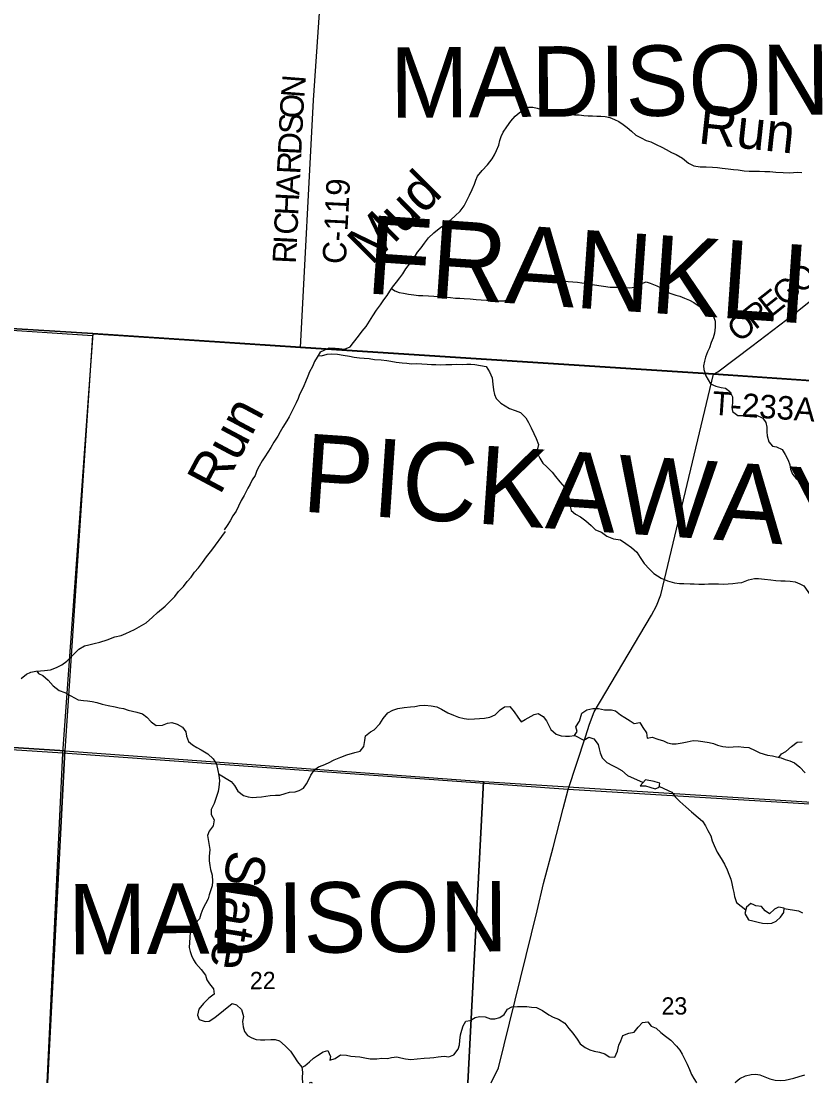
# Model space of a CAD drawing. Extents: x 114604 to 551442, y 316898 to 567001.
# Drawn here: x 238739 to 248711, y 317643 to 331202 of the extents above; entities that cross this region are included whole.
import ezdxf

# ---------------------------------------------------------------- set-up
doc = ezdxf.new("R2010")
doc.units = 0
for name, color, linetype in [('GE_P_Alignment_1000_Cardinal_Points', 7, 'Continuous'), ('GE_P_Alignment_100_Distances', 7, 'Continuous'), ('GE_P_Alignment_500_Bearings', 7, 'Continuous'), ('GE_P_Alignment_500_Distances', 7, 'Continuous'), ('GE_P_Alignment_500_Stations', 7, 'Continuous'), ('MT_X_Edge_Line', 7, 'Continuous'), ('PM_P_Cells', 7, 'Continuous'), ('PM_P_CL_Double_Solid', 7, 'Continuous'), ('PM_P_Crosswalk', 7, 'Continuous'), ('PM_P_Stop_Line', 7, 'Continuous'), ('PV_X_Curb', 7, 'Continuous'), ('RS_Raster1', 7, 'Continuous'), ('SN_P_Signs', 7, 'Continuous')]:
    doc.layers.add(name, color=color, linetype=linetype)

msp = doc.modelspace()

# ---------------------------------------------------------------- linework, layer by layer
at = {"layer": 'GE_P_Alignment_1000_Cardinal_Points'}
for p, q in [((242308, 327036), (247584, 326695)), ((247584, 326695), (250998, 326461))]:
    msp.add_line(p, q, dxfattribs=at)
for points in [[(237016, 327373), (239656, 327212), (239661, 327211), (242308, 327036)], [(251475, 321041), (245728, 321388), (239269, 321854), (232051, 322320)]]:
    msp.add_lwpolyline(points, dxfattribs=at)
at = {"layer": 'GE_P_Alignment_500_Bearings'}
msp.add_line((242308, 327036), (247584, 326695), dxfattribs=at)
for points in [[(242308, 327036), (242471, 330193), (242573, 331623), (242715, 333489)], [(247584, 326695), (247638, 326724), (248073, 327052), (248608, 327461), (249062, 327824), (249315, 328047), (249579, 328303), (249934, 328627), (250418, 329010), (250414, 329113), (250426, 329371), (250481, 330134), (250500, 330420)], [(237016, 327373), (239656, 327212), (239661, 327211), (242308, 327036)], [(239069, 317643), (239269, 321854), (239656, 327212)], [(244744, 317643), (244836, 317836), (245331, 319839), (245413, 320188), (245534, 320650), (245663, 321145), (245728, 321388), (245946, 322063), (245997, 322223), (246060, 322382), (246793, 323614), (246855, 323734), (246912, 323877), (247584, 326695)]]:
    msp.add_lwpolyline(points, dxfattribs=at)
at = {"layer": 'GE_P_Alignment_500_Distances'}
for points in [[(223195, 317643), (223490, 322917), (223643, 325525), (223790, 328228), (226718, 328004), (234342, 327551), (235162, 327503), (237015, 327375), (239655, 327214), (242307, 327039), (247583, 326697), (250997, 326464), (255575, 326129), (255217, 320838), (255033, 318174), (254997, 317643)], [(250997, 326464), (247583, 326697), (242307, 327039), (239655, 327214), (237015, 327375), (235162, 327503), (234342, 327551), (226718, 328004)]]:
    msp.add_lwpolyline(points, dxfattribs=at)
at = {"layer": 'MT_X_Edge_Line'}
for points in [[(246824, 321492), (246713, 321513), (246645, 321434)], [(246645, 321434), (246713, 321437), (246771, 321421), (246839, 321399), (246891, 321419), (246899, 321471), (246837, 321489), (246824, 321492)], [(248005, 319888), (247984, 319806), (248032, 319724), (248086, 319712), (248156, 319696), (248210, 319680), (248274, 319676), (248330, 319684), (248385, 319709), (248439, 319757), (248481, 319817), (248485, 319873), (248413, 319887), (248363, 319859), (248299, 319801), (248243, 319840), (248197, 319896), (248123, 319902), (248108, 319910)], [(248108, 319910), (248059, 319934), (248005, 319888)]]:
    msp.add_lwpolyline(points, dxfattribs=at)
at = {"layer": 'PM_P_Cells'}
for points in [[(242556, 326975), (242671, 327029), (242749, 327028), (242803, 327022), (242869, 327014), (242941, 327045), (242986, 327099), (243048, 327179), (243096, 327242), (243145, 327302), (243189, 327372), (243232, 327439), (243278, 327511), (243330, 327581), (243373, 327644), (243415, 327700), (243447, 327752), (243483, 327804), (243532, 327871), (243574, 327923), (243614, 327977), (243653, 328040), (243711, 328116), (243749, 328168), (243800, 328251), (243848, 328307), (243890, 328369), (243943, 328434), (244009, 328500), (244079, 328556), (244158, 328615), (244230, 328671), (244282, 328716), (244347, 328774), (244397, 328846), (244431, 328911), (244466, 328981), (244500, 329053), (244528, 329119), (244547, 329172), (244569, 329222), (244629, 329296), (244698, 329369), (244754, 329445), (244786, 329497), (244811, 329552), (244839, 329618), (244855, 329680), (244872, 329730), (244896, 329784), (244942, 329853), (244993, 329927), (245049, 329991), (245099, 330032), (245172, 330084), (245222, 330106), (245276, 330105), (245332, 330091), (245386, 330075), (245448, 330054), (245500, 330034), (245560, 330022), (245616, 330014), (245680, 330015), (245746, 330011), (245806, 330007), (245866, 330006), (245928, 329998), (245982, 329994), (246036, 329993), (246092, 329991), (246144, 329989), (246198, 329986), (246258, 329974), (246320, 329948), (246372, 329922), (246430, 329881), (246482, 329843), (246535, 329797), (246593, 329747), (246657, 329712), (246721, 329680), (246781, 329662), (246851, 329629), (246923, 329593), (246979, 329563), (247045, 329525), (247107, 329498), (247186, 329454), (247262, 329390), (247334, 329355), (247412, 329343), (247490, 329344), (247572, 329338), (247634, 329334), (247692, 329327), (247772, 329317), (247840, 329307), (247898, 329302), (247976, 329290)], [(247976, 329290), (248040, 329285), (248113, 329287), (248169, 329287), (248239, 329284), (248303, 329282), (248379, 329274), (248473, 329271), (248549, 329267), (248605, 329268), (248661, 329272), (248713, 329270)], [(243471, 327787), (243511, 327758), (243569, 327739), (243621, 327727), (243685, 327717), (243755, 327708), (243815, 327700), (243871, 327698), (243943, 327695), (244009, 327689), (244069, 327685), (244147, 327680), (244224, 327672), (244286, 327666), (244342, 327663), (244398, 327659), (244474, 327655), (244550, 327648), (244614, 327644), (244682, 327641), (244738, 327637), (244794, 327631), (244860, 327629), (244912, 327632), (244982, 327660), (245038, 327723), (245079, 327781), (245121, 327833), (245167, 327889), (245228, 327914), (245306, 327922), (245382, 327913), (245438, 327907), (245492, 327899), (245568, 327894), (245666, 327884), (245726, 327878), (245784, 327875), (245844, 327867), (245902, 327861), (245980, 327854), (246038, 327840), (246118, 327826), (246178, 327817), (246264, 327807), (246336, 327804), (246388, 327806), (246440, 327802), (246510, 327795), (246580, 327805), (246653, 327847), (246721, 327874), (246773, 327858), (246859, 327822), (246913, 327795), (246968, 327757), (247026, 327727), (247100, 327702), (247154, 327690), (247212, 327666), (247278, 327638), (247330, 327611), (247400, 327561), (247452, 327511), (247518, 327482), (247585, 327430), (247605, 327370), (247605, 327294), (247596, 327218), (247578, 327158), (247554, 327099), (247532, 327031), (247505, 326979), (247479, 326909), (247469, 326859), (247454, 326802), (247458, 326752), (247486, 326671)], [(242558, 326976), (242518, 326909), (242484, 326855), (242459, 326791), (242421, 326723), (242399, 326670), (242369, 326598), (242349, 326546), (242326, 326488), (242296, 326436), (242276, 326384), (242252, 326329), (242200, 326225), (242161, 326151), (242131, 326099), (242083, 326017), (242049, 325956), (242017, 325900), (241966, 325824), (241930, 325756), (241888, 325699), (241850, 325637), (241817, 325585), (241779, 325519), (241747, 325465), (241727, 325401), (241689, 325344), (241664, 325288), (241634, 325236), (241586, 325146), (241550, 325080), (241514, 325009), (241485, 324945), (241443, 324883), (241407, 324819), (241371, 324761), (241333, 324704)], [(242533, 326932), (242574, 326929), (242646, 326950), (242700, 326952), (242780, 326950), (242854, 326938), (242932, 326924), (242994, 326912), (243062, 326903), (243119, 326899), (243183, 326893), (243253, 326883), (243339, 326879), (243409, 326870), (243463, 326862), (243529, 326848), (243607, 326838), (243667, 326834), (243725, 326824), (243795, 326829), (243857, 326825), (243927, 326821), (243979, 326819), (244036, 326819), (244096, 326815), (244162, 326818), (244242, 326818), (244306, 326820), (244376, 326818), (244430, 326820), (244482, 326820), (244534, 326817), (244606, 326805), (244678, 326791), (244722, 326725), (244754, 326645), (244766, 326565), (244774, 326495), (244787, 326435), (244807, 326383), (244867, 326325), (244979, 326257), (245051, 326229), (245119, 326203), (245185, 326135), (245219, 326077), (245255, 326009), (245287, 325937), (245319, 325873), (245349, 325795), (245332, 325723), (245340, 325673), (245366, 325621), (245402, 325559), (245452, 325509), (245524, 325443), (245564, 325387), (245618, 325317), (245678, 325251), (245707, 325197), (245737, 325115), (245751, 325061), (245751, 325003), (245765, 324951), (245819, 324907), (245883, 324873), (245951, 324821), (246019, 324762), (246077, 324706), (246151, 324678), (246219, 324626), (246305, 324592), (246393, 324580), (246463, 324532), (246537, 324481), (246605, 324421), (246648, 324353), (246698, 324277), (246764, 324205), (246820, 324147), (246916, 324087), (246994, 324055), (247084, 324029), (247148, 324022), (247204, 324022), (247284, 324016), (247338, 324014), (247395, 324012), (247467, 324012), (247521, 324015), (247579, 324015), (247647, 324017), (247709, 324013), (247771, 324015), (247829, 324021), (247893, 324028), (247945, 324034), (248030, 324068), (248108, 324084), (248160, 324085), (248236, 324075)], [(247486, 326671), (247547, 326571), (247615, 326541), (247681, 326523), (247736, 326513), (247793, 326471), (247825, 326403), (247825, 326325), (247817, 326273), (247825, 326215), (247895, 326167), (247949, 326167), (248003, 326175), (248057, 326177), (248123, 326176), (248213, 326134), (248253, 326078), (248265, 326018), (248265, 325958), (248267, 325908), (248290, 325830), (248336, 325776), (248390, 325764), (248460, 325732), (248500, 325668), (248538, 325596), (248558, 325538), (248566, 325480), (248594, 325418), (248636, 325364), (248718, 325296)], [(238737, 322808), (238806, 322864), (238862, 322888), (238924, 322901), (238984, 322905), (239038, 322909), (239112, 322917), (239191, 322946), (239257, 322982), (239323, 323030), (239402, 323109), (239474, 323181), (239548, 323222), (239603, 323236), (239671, 323252), (239743, 323270), (239837, 323301), (239934, 323337), (240016, 323358), (240076, 323382), (240132, 323406), (240186, 323432), (240247, 323465), (240335, 323519), (240416, 323591), (240482, 323650), (240576, 323732), (240633, 323787), (240701, 323853), (240748, 323919), (240812, 323984), (240860, 324044), (240909, 324100), (240953, 324167), (241003, 324221), (241056, 324289), (241104, 324359), (241175, 324444), (241347, 324683)], [(248236, 324075), (248316, 324065), (248378, 324059), (248442, 324055), (248498, 324053), (248564, 324052), (248626, 324042), (248686, 324016), (248738, 323992), (248790, 323916), (248840, 323840), (248902, 323776), (248978, 323728), (249046, 323684), (249086, 323622), (249122, 323554), (249145, 323504), (249169, 323450), (249219, 323352), (249265, 323250), (249291, 323188), (249321, 323124), (249349, 323042)], [(238937, 322902), (238960, 322869), (239014, 322845), (239084, 322785), (239145, 322715), (239223, 322655), (239295, 322629), (239371, 322584), (239467, 322536), (239533, 322524), (239585, 322520), (239645, 322515), (239707, 322501), (239771, 322481), (239851, 322461), (239939, 322445), (239991, 322432), (240045, 322422), (240107, 322402), (240162, 322390), (240218, 322376), (240288, 322357), (240343, 322315), (240399, 322255), (240465, 322207), (240543, 322211), (240606, 322237), (240662, 322246), (240730, 322222), (240800, 322186), (240841, 322124), (240851, 322072), (240875, 322002), (240927, 321958), (240981, 321924), (241039, 321894), (241124, 321843), (241192, 321781), (241232, 321711), (241252, 321633), (241263, 321573), (241273, 321498), (241263, 321418), (241254, 321364), (241232, 321298), (241204, 321212), (241167, 321133), (241167, 321071), (241203, 321003), (241192, 320923), (241140, 320855), (241118, 320803), (241127, 320752), (241137, 320700), (241147, 320622), (241140, 320534), (241140, 320478), (241148, 320418), (241158, 320368), (241177, 320296), (241183, 320212), (241179, 320159), (241162, 320107), (241142, 320043), (241126, 319991), (241093, 319927), (241061, 319864), (241035, 319796), (241018, 319738), (240966, 319680), (240922, 319619), (240899, 319565), (240893, 319497), (240887, 319437), (240883, 319371), (240896, 319321), (240914, 319267), (240940, 319215), (240970, 319165), (241039, 319089), (241093, 319017), (241109, 318959), (241145, 318907), (241197, 318843), (241204, 318777), (241134, 318722), (241067, 318656), (241009, 318582), (240993, 318508), (241014, 318451), (241088, 318424), (241139, 318430), (241213, 318478), (241433, 318656)], [(241260, 321589), (241422, 321490), (241462, 321440), (241508, 321368), (241578, 321314), (241638, 321294), (241692, 321288), (241744, 321290), (241808, 321295), (241862, 321303), (241918, 321313), (241987, 321317), (242041, 321317), (242113, 321338), (242167, 321354), (242239, 321360), (242291, 321376), (242345, 321408), (242383, 321460), (242412, 321515), (242440, 321571), (242484, 321639), (242536, 321677), (242596, 321699), (242666, 321730), (242739, 321770), (242823, 321800), (242899, 321832), (242999, 321863), (243071, 321879), (243118, 321939), (243130, 322013), (243138, 322073), (243200, 322124), (243250, 322152), (243319, 322228), (243365, 322294), (243423, 322369), (243485, 322403), (243549, 322425), (243630, 322437), (243714, 322446), (243766, 322450), (243828, 322462), (243896, 322468), (243978, 322458), (244048, 322443), (244110, 322415), (244188, 322367), (244262, 322337), (244324, 322315), (244398, 322297), (244458, 322287), (244530, 322290), (244594, 322294), (244659, 322302), (244727, 322314), (244795, 322343), (244859, 322407), (244911, 322443), (244983, 322449), (245037, 322381), (245083, 322311), (245127, 322255), (245179, 322283), (245293, 322346), (245344, 322358), (245408, 322320), (245448, 322268), (245505, 322156), (245575, 322094), (245635, 322076), (245691, 322069), (245743, 322071), (245809, 322077), (245840, 322131), (245824, 322191), (245870, 322261), (245900, 322366), (245965, 322408), (246043, 322424), (246115, 322422), (246189, 322406), (246279, 322407), (246331, 322395), (246397, 322341), (246451, 322309), (246517, 322267), (246571, 322233), (246641, 322246), (246681, 322180), (246727, 322112), (246735, 322043), (246799, 322058), (246871, 322032), (246943, 322012), (246995, 321986), (247055, 321972), (247107, 321972), (247181, 321987), (247245, 321999)], [(245811, 322080), (245925, 322019), (245990, 322057), (246056, 322036), (246110, 321966), (246123, 321910), (246135, 321856), (246163, 321793), (246221, 321736), (246291, 321696), (246343, 321672), (246413, 321630), (246485, 321570), (246683, 321478)], [(247245, 321999), (247325, 322015), (247387, 322009), (247445, 322003), (247527, 321990), (247582, 321978), (247636, 321956), (247702, 321938), (247778, 321930), (247836, 321932), (247898, 321937), (247970, 321929), (248036, 321927), (248114, 321889), (248176, 321857), (248272, 321829), (248336, 321818), (248388, 321806), (248446, 321792), (248500, 321772), (248558, 321754), (248616, 321728), (248686, 321674), (248754, 321602)], [(248420, 321798), (248454, 321846), (248506, 321876), (248579, 321938), (248651, 321995), (248717, 321997)], [(246892, 321429), (247053, 321353), (247093, 321295), (247155, 321235), (247231, 321166), (247303, 321106), (247389, 321032), (247441, 320986), (247483, 320926), (247509, 320866), (247548, 320796), (247568, 320734), (247592, 320674), (247630, 320590), (247680, 320508), (247724, 320434), (247758, 320364), (247777, 320306), (247805, 320242), (247817, 320190), (247831, 320126), (247843, 320074), (247853, 320024), (247879, 319944), (247996, 319854)], [(248484, 319868), (248669, 319838), (248721, 319816)], [(241433, 318656), (241489, 318640), (241553, 318580), (241577, 318488), (241568, 318424), (241574, 318356), (241590, 318300), (241628, 318248), (241686, 318216), (241742, 318196), (241794, 318190), (241850, 318192), (241926, 318196), (241984, 318195), (242038, 318179), (242112, 318117), (242178, 318045), (242220, 317985), (242268, 317911), (242322, 317843), (242334, 317777), (242330, 317705), (242331, 317643)], [(242323, 317838), (242364, 317859), (242420, 317911), (242474, 317958), (242523, 317992), (242595, 318040), (242655, 318054), (242691, 317980), (242683, 317930), (242751, 317954), (242819, 317999), (242893, 317995), (242951, 317983), (243007, 317979), (243065, 317973), (243129, 317961), (243195, 317950), (243281, 317948), (243346, 317956), (243418, 317954), (243470, 317966), (243536, 317973), (243588, 317963), (243648, 317951), (243716, 317941), (243798, 317947), (243886, 317958), (243958, 317962), (244010, 317966), (244065, 317976), (244141, 317982), (244201, 317974), (244265, 317999), (244323, 318073), (244337, 318129), (244343, 318183), (244350, 318257), (244366, 318317), (244384, 318370), (244420, 318430), (244474, 318440), (244540, 318478), (244593, 318490), (244665, 318484), (244733, 318461), (244789, 318461), (244855, 318475), (244909, 318517), (244953, 318585), (245007, 318612), (245078, 318618), (245144, 318616), (245200, 318616), (245258, 318608), (245320, 318604), (245400, 318565), (245478, 318509), (245534, 318481), (245602, 318457), (245682, 318405), (245736, 318337), (245786, 318277), (245843, 318201), (245881, 318141), (245943, 318095), (246003, 318064), (246057, 318048), (246125, 318036), (246197, 318014), (246249, 317974), (246321, 317972), (246358, 318049), (246374, 318123), (246398, 318177), (246424, 318249), (246500, 318275), (246569, 318289), (246621, 318352), (246675, 318412), (246745, 318422), (246789, 318366), (246851, 318340), (246909, 318284), (246969, 318239), (247039, 318189), (247109, 318109), (247155, 318059), (247185, 318007), (247211, 317949), (247248, 317881), (247276, 317813), (247304, 317751), (247330, 317699), (247360, 317649), (247364, 317643)], [(247864, 317643), (247869, 317654), (247921, 317698), (247991, 317731), (248063, 317751), (248125, 317753), (248177, 317743), (248301, 317695), (248371, 317676), (248437, 317672), (248499, 317678), (248554, 317690), (248610, 317704), (248676, 317723), (248748, 317743)], [(242422, 317643), (242440, 317651), (242457, 317643)]]:
    msp.add_lwpolyline(points, dxfattribs=at)
at = {"layer": 'RS_Raster1'}
for points in [[(250997, 326464), (247583, 326697), (242307, 327039), (239655, 327214), (237015, 327375), (235162, 327503), (234342, 327551), (226718, 328004), (223790, 328228), (218560, 328476), (218545, 328480), (213225, 328765), (208151, 329070), (208095, 329072), (206187, 329142), (202770, 329336)], [(202770, 329336), (206187, 329142), (208095, 329072), (208151, 329070), (213225, 328765), (218545, 328480), (218560, 328476), (223790, 328228), (226718, 328004), (234342, 327551), (235162, 327503), (237015, 327375), (239655, 327214), (242307, 327039), (247583, 326697), (250997, 326464)]]:
    msp.add_lwpolyline(points, dxfattribs=at)
at = {"layer": 'SN_P_Signs'}
msp.add_lwpolyline([(234364, 327538), (239650, 327187), (239297, 321883), (234025, 322224)], close=True, dxfattribs=at)
for points in [[(233713, 317643), (234025, 322224), (239297, 321883), (239073, 317643)], [(239073, 317643), (239297, 321883), (244644, 321491), (244444, 317643)], [(244444, 317643), (244644, 321491), (249860, 321163), (249622, 317643)]]:
    msp.add_lwpolyline(points, dxfattribs=at)

# ---------------------------------------------------------------- texts
at = {"layer": 'GE_P_Alignment_100_Distances'}
for s, rotation, p in [('FRANKLIN COUNTY', 356.0636, (243129, 327728)), ('PICKAWAY COUNTY', 356.1007, (242312, 324940))]:
    msp.add_text(s, height=1000.09, rotation=rotation, dxfattribs=at).set_placement(p)
at = {"layer": 'GE_P_Alignment_500_Stations'}
for rotation, p in [(0.414, (243454, 329968)), (0.4139, (239340, 319281))]:
    msp.add_text('MADISON', height=900.1, rotation=rotation, dxfattribs=at).set_placement(p)
at = {"layer": 'PM_P_CL_Double_Solid'}
for s, rotation, p in [('N', 85.5085, (242355, 330216)), ('O', 86.6994, (242339, 329954)), ('S', 87.1622, (242329, 329753)), ('D', 87.1742, (242316, 329489)), ('R', 87.1728, (242304, 329243)), ('A', 87.1732, (242291, 328979)), ('C-119', 87.1118, (242886, 328095)), ('H', 87.1738, (242278, 328716)), ('C', 87.1764, (242266, 328469)), ('I', 87.1729, (242260, 328346)), ('R', 87.1728, (242248, 328100)), ('O', 38.4802, (248692, 327710)), ('G', 38.4002, (248485, 327546)), ('E', 38.3991, (248309, 327406)), ('R', 38.3964, (248116, 327253)), ('O', 38.398, (247909, 327089))]:
    msp.add_text(s, height=300, rotation=rotation, dxfattribs=at).set_placement(p)
at = {"layer": 'PM_P_Crosswalk'}
msp.add_text('T-233A', height=300, rotation=356.0653, dxfattribs=at).set_placement((247559, 326178))
at = {"layer": 'PM_P_Stop_Line'}
for s, height, rotation, p in [('Run', 500, 353.8282, (247378, 329643)), ('Mud', 500.1, 44.7679, (243215, 328072)), ('Run', 500.1, 61.936, (241278, 325139)), ('Slate', 500, 260.9336, (241390, 320631))]:
    msp.add_text(s, height=height, rotation=rotation, dxfattribs=at).set_placement(p)
at = {"layer": 'PV_X_Curb'}
for s, rotation, p in [('22', 0.4139, (241661, 318838)), ('23', 0.414, (246920, 318513))]:
    msp.add_text(s, height=221, rotation=rotation, dxfattribs=at).set_placement(p)

doc.saveas('drawing.dxf')
